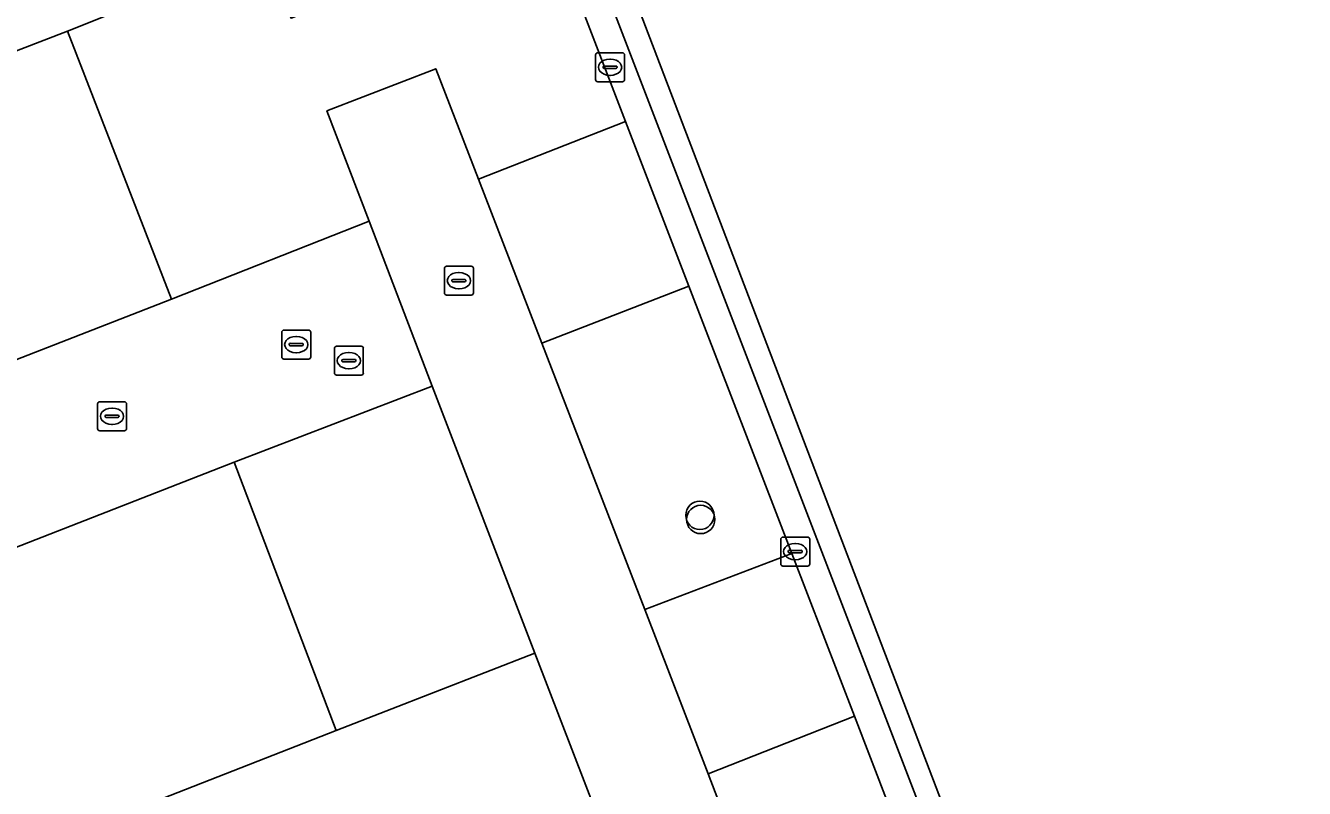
# Model space of a CAD drawing. Extents: x 160377 to 161131, y 383938 to 384853.
# Drawn here: x 160884.88 to 160929.04, y 384683.33 to 384709.69 of the extents above; entities that cross this region are included whole.
import ezdxf

# ---------------------------------------------------------------- set-up
doc = ezdxf.new("R2010")
doc.units = 0
for name, color, linetype in [('IMGEO_Boom', 7, 'Continuous'), ('IMGEO_Fietspad_gesloten', 7, 'Continuous'), ('IMGEO_Fietspad_open', 7, 'Continuous'), ('IMGEO_Kolk', 7, 'Continuous'), ('IMGEO_Parkeervlak_open', 7, 'Continuous'), ('IMGEO_Rijbaan_lokaal_open', 7, 'Continuous'), ('IMGEO_Rioolput', 7, 'Continuous'), ('IMGEO_Verkeerseiland_open', 7, 'Continuous'), ('IMGEO_Voetpad_open', 7, 'Continuous')]:
    doc.layers.add(name, color=color, linetype=linetype)

msp = doc.modelspace()

# ---------------------------------------------------------------- linework, layer by layer
at = {"layer": 'IMGEO_Boom'}
for centre in [(160908.164, 384692.769), (160908.193, 384692.625)]:
    msp.add_circle(centre, 0.489, dxfattribs=at)
at = {"layer": 'IMGEO_Fietspad_gesloten'}
msp.add_lwpolyline([(160977.866, 384562.895), (160969.346, 384573.161), (160951.015, 384592.51), (160889.132, 384754.582), (160888.245, 384754.249), (160948.219, 384598.313)], dxfattribs=at)
at = {"layer": 'IMGEO_Fietspad_open'}
msp.add_lwpolyline([(160948.219, 384598.313), (160888.245, 384754.249), (160887.323, 384753.87), (160888.42, 384751.017), (160890.581, 384745.399), (160894.122, 384736.194), (160899.858, 384721.283), (160905.595, 384706.367), (160907.782, 384700.682), (160911.334, 384691.448), (160913.497, 384685.826), (160917.046, 384676.598), (160919.235, 384670.908), (160928.531, 384646.743), (160930.709, 384641.081), (160934.433, 384631.398), (160936.599, 384625.768), (160945.657, 384602.22), (160946.828, 384599.177), (160948.369, 384595.388)], dxfattribs=at)
at = {"layer": 'IMGEO_Kolk'}
for p, q in [((160904.636, 384708.744), (160905.488, 384708.744)), ((160904.561, 384707.818), (160904.561, 384708.67)), ((160904.82, 384708.238), (160904.82, 384708.25)), ((160904.863, 384708.287), (160905.261, 384708.287)), ((160905.049, 384708.524), (160905.074, 384708.524)), ((160905.304, 384708.25), (160905.304, 384708.238)), ((160905.562, 384708.67), (160905.562, 384707.818)), ((160905.258, 384708.201), (160904.86, 384708.201)), ((160905.072, 384707.964), (160905.047, 384707.964)), ((160905.488, 384707.744), (160904.636, 384707.744)), ((160899.342, 384700.448), (160899.342, 384701.3)), ((160899.417, 384701.374), (160900.269, 384701.374)), ((160900.343, 384701.3), (160900.343, 384700.448)), ((160899.601, 384700.868), (160899.601, 384700.88)), ((160900.039, 384700.831), (160899.641, 384700.831)), ((160899.644, 384700.917), (160900.042, 384700.917)), ((160899.83, 384701.154), (160899.855, 384701.154)), ((160900.085, 384700.88), (160900.085, 384700.868)), ((160900.269, 384700.374), (160899.417, 384700.374)), ((160899.853, 384700.594), (160899.828, 384700.594)), ((160893.725, 384698.24), (160893.725, 384699.092)), ((160893.8, 384699.166), (160894.652, 384699.166)), ((160894.726, 384699.092), (160894.726, 384698.24)), ((160893.984, 384698.66), (160893.984, 384698.672)), ((160894.422, 384698.623), (160894.024, 384698.623)), ((160894.027, 384698.709), (160894.425, 384698.709)), ((160894.213, 384698.946), (160894.238, 384698.946)), ((160894.468, 384698.672), (160894.468, 384698.66)), ((160894.652, 384698.166), (160893.8, 384698.166)), ((160894.236, 384698.386), (160894.211, 384698.386)), ((160887.364, 384695.763), (160887.364, 384696.615)), ((160887.439, 384696.689), (160888.291, 384696.689)), ((160887.852, 384696.469), (160887.877, 384696.469)), ((160888.365, 384696.615), (160888.365, 384695.763)), ((160887.623, 384696.183), (160887.623, 384696.195)), ((160888.061, 384696.146), (160887.663, 384696.146)), ((160887.666, 384696.232), (160888.064, 384696.232)), ((160887.875, 384695.909), (160887.85, 384695.909)), ((160888.107, 384696.195), (160888.107, 384696.183)), ((160888.291, 384695.689), (160887.439, 384695.689)), ((160910.954, 384691.09), (160910.954, 384691.942)), ((160911.029, 384692.016), (160911.881, 384692.016)), ((160911.955, 384691.942), (160911.955, 384691.09)), ((160911.213, 384691.51), (160911.213, 384691.522)), ((160911.651, 384691.473), (160911.253, 384691.473)), ((160911.256, 384691.559), (160911.654, 384691.559)), ((160911.442, 384691.796), (160911.467, 384691.796)), ((160911.697, 384691.522), (160911.697, 384691.51)), ((160911.465, 384691.236), (160911.44, 384691.236)), ((160911.881, 384691.016), (160911.029, 384691.016))]:
    msp.add_line(p, q, dxfattribs=at)
for points in [[(160904.636, 384708.744), (160905.488, 384708.744)], [(160904.561, 384707.818), (160904.561, 384708.67)], [(160905.562, 384708.67), (160905.562, 384707.818)], [(160905.488, 384707.744), (160904.636, 384707.744)], [(160899.342, 384700.448), (160899.342, 384701.3)], [(160899.417, 384701.374), (160900.269, 384701.374)], [(160900.343, 384701.3), (160900.343, 384700.448)], [(160900.269, 384700.374), (160899.417, 384700.374)], [(160893.725, 384698.24), (160893.725, 384699.092)], [(160893.8, 384699.166), (160894.652, 384699.166)], [(160894.726, 384699.092), (160894.726, 384698.24)], [(160894.652, 384698.166), (160893.8, 384698.166)], [(160887.364, 384695.763), (160887.364, 384696.615)], [(160887.439, 384696.689), (160888.291, 384696.689)], [(160888.365, 384696.615), (160888.365, 384695.763)], [(160888.291, 384695.689), (160887.439, 384695.689)], [(160910.954, 384691.09), (160910.954, 384691.942)], [(160911.029, 384692.016), (160911.881, 384692.016)], [(160911.955, 384691.942), (160911.955, 384691.09)], [(160911.881, 384691.016), (160911.029, 384691.016)]]:
    msp.add_lwpolyline(points, dxfattribs=at)
for centre, radius, start, end in [((160904.638, 384708.668), 0.0765, 91.552, 178.448), ((160904.638, 384708.668), 0.0765, 91.552, 178.448), ((160905.486, 384708.668), 0.0765, 1.552, 88.448), ((160905.486, 384708.668), 0.0765, 1.552, 88.448), ((160904.86, 384708.247), 0.0403, 85.8775, 175.7526), ((160905.265, 384708.249), 0.0386, 1.7309, 96.639), ((160904.638, 384707.82), 0.0765, 181.552, 268.448), ((160904.638, 384707.82), 0.0765, 181.552, 268.448), ((160904.857, 384708.237), 0.0366, 178.938, 274.7102), ((160905.261, 384708.244), 0.043, 264.8664, 352.4533), ((160905.486, 384707.82), 0.0765, 271.552, 358.448), ((160905.486, 384707.82), 0.0765, 271.552, 358.448), ((160899.419, 384701.298), 0.0765, 91.552, 178.448), ((160899.419, 384701.298), 0.0765, 91.552, 178.448), ((160900.267, 384701.298), 0.0765, 1.552, 88.448), ((160900.267, 384701.298), 0.0765, 1.552, 88.448), ((160899.641, 384700.877), 0.0403, 85.8775, 175.7526), ((160899.638, 384700.867), 0.0366, 178.938, 274.7102), ((160900.042, 384700.874), 0.043, 264.8664, 352.4533), ((160900.046, 384700.879), 0.0386, 1.7309, 96.639), ((160899.419, 384700.45), 0.0765, 181.552, 268.448), ((160899.419, 384700.45), 0.0765, 181.552, 268.448), ((160900.267, 384700.45), 0.0765, 271.552, 358.448), ((160900.267, 384700.45), 0.0765, 271.552, 358.448), ((160893.802, 384699.09), 0.0765, 91.552, 178.448), ((160893.802, 384699.09), 0.0765, 91.552, 178.448), ((160894.65, 384699.09), 0.0765, 1.552, 88.448), ((160894.65, 384699.09), 0.0765, 1.552, 88.448), ((160894.024, 384698.669), 0.0403, 85.8775, 175.7526), ((160894.021, 384698.659), 0.0366, 178.938, 274.7102), ((160894.425, 384698.666), 0.043, 264.8664, 352.4533), ((160894.429, 384698.671), 0.0386, 1.7309, 96.639), ((160893.802, 384698.242), 0.0765, 181.552, 268.448), ((160893.802, 384698.242), 0.0765, 181.552, 268.448), ((160894.65, 384698.242), 0.0765, 271.552, 358.448), ((160894.65, 384698.242), 0.0765, 271.552, 358.448), ((160887.441, 384696.613), 0.0765, 91.552, 178.448), ((160887.441, 384696.613), 0.0765, 91.552, 178.448), ((160888.289, 384696.613), 0.0765, 1.552, 88.448), ((160888.289, 384696.613), 0.0765, 1.552, 88.448), ((160887.663, 384696.192), 0.0403, 85.8775, 175.7526), ((160887.66, 384696.182), 0.0366, 178.938, 274.7102), ((160888.064, 384696.189), 0.043, 264.8664, 352.4533), ((160888.068, 384696.194), 0.0386, 1.7309, 96.639), ((160887.441, 384695.765), 0.0765, 181.552, 268.448), ((160887.441, 384695.765), 0.0765, 181.552, 268.448), ((160888.289, 384695.765), 0.0765, 271.552, 358.448), ((160888.289, 384695.765), 0.0765, 271.552, 358.448), ((160911.031, 384691.94), 0.0765, 91.552, 178.448), ((160911.031, 384691.94), 0.0765, 91.552, 178.448), ((160911.879, 384691.94), 0.0765, 1.552, 88.448), ((160911.879, 384691.94), 0.0765, 1.552, 88.448), ((160911.253, 384691.519), 0.0403, 85.8775, 175.7526), ((160911.25, 384691.509), 0.0366, 178.938, 274.7102), ((160911.654, 384691.516), 0.043, 264.8664, 352.4533), ((160911.658, 384691.521), 0.0386, 1.7309, 96.639), ((160911.031, 384691.092), 0.0765, 181.552, 268.448), ((160911.031, 384691.092), 0.0765, 181.552, 268.448), ((160911.879, 384691.092), 0.0765, 271.552, 358.448), ((160911.879, 384691.092), 0.0765, 271.552, 358.448)]:
    msp.add_arc(centre, radius, start, end, dxfattribs=at)
for centre, major_axis, ratio, start_param, end_param in [((160905.048, 384708.244), (-0.387, 0.002), 0.722429, 4.712389, 7.853982), ((160905.073, 384708.244), (-0.39, 0.002), 0.717154, 1.570796, 4.712389), ((160899.829, 384700.874), (-0.387, 0.002), 0.722429, 4.712389, 7.853982), ((160899.854, 384700.874), (-0.39, 0.002), 0.717154, 1.570796, 4.712389), ((160894.212, 384698.666), (-0.387, 0.002), 0.722429, 4.712389, 7.853982), ((160894.237, 384698.666), (-0.39, 0.002), 0.717154, 1.570796, 4.712389), ((160887.851, 384696.189), (-0.387, 0.002), 0.722429, 4.712389, 7.853982), ((160887.876, 384696.189), (-0.39, 0.002), 0.717154, 1.570796, 4.712389), ((160911.441, 384691.516), (-0.387, 0.002), 0.722429, 4.712389, 7.853982), ((160911.466, 384691.516), (-0.39, 0.002), 0.717154, 1.570796, 4.712389)]:
    msp.add_ellipse(centre, major_axis=major_axis, ratio=ratio, start_param=start_param, end_param=end_param, dxfattribs=at)
at = {"layer": 'IMGEO_Parkeervlak_open'}
for points in [[(160874.435, 384704.908), (160848.096, 384694.55), (160849.692, 384690.295), (160851.964, 384691.231), (160853.934, 384686.206), (160889.921, 384700.24), (160886.327, 384709.494)], [(160902.71, 384698.719), (160900.519, 384704.382), (160899.044, 384708.195), (160895.287, 384706.737), (160896.741, 384702.933), (160898.922, 384697.225), (160902.461, 384688.009), (160904.648, 384682.334), (160907.418, 384675.209), (160908.171, 384673.128), (160908.248, 384672.915), (160912.036, 384674.375), (160911.95, 384674.605), (160911.176, 384676.691), (160908.448, 384683.84), (160906.261, 384689.517)], [(160895.599, 384685.335), (160892.085, 384694.607), (160860.505, 384682.269), (160862.153, 384678.005), (160864.395, 384678.895), (160865.918, 384674.956), (160866.399, 384673.908)]]:
    msp.add_lwpolyline(points, close=True, dxfattribs=at)
at = {"layer": 'IMGEO_Rijbaan_lokaal_open'}
for points in [[(160891.031, 384717.823), (160884.187, 384715.141), (160838.999, 384697.485), (160834.611, 384695.805), (160839.867, 384691.302), (160848.096, 384694.55), (160874.435, 384704.908), (160886.327, 384709.494), (160893.19, 384712.246)], [(160896.741, 384702.933), (160889.921, 384700.24), (160853.934, 384686.206), (160848.313, 384684.044), (160853.526, 384679.553), (160860.505, 384682.269), (160892.085, 384694.607), (160898.922, 384697.225)], [(160897.792, 384679.668), (160904.648, 384682.334), (160902.461, 384688.009), (160895.599, 384685.335), (160866.399, 384673.908), (160862.074, 384672.201), (160867.235, 384667.772), (160870.323, 384668.945), (160877.639, 384671.83)]]:
    msp.add_lwpolyline(points, close=True, dxfattribs=at)
at = {"layer": 'IMGEO_Rioolput'}
for p, q in [((160895.541, 384697.685), (160895.541, 384698.537)), ((160895.616, 384698.611), (160896.468, 384698.611)), ((160896.542, 384698.537), (160896.542, 384697.685)), ((160895.8, 384698.105), (160895.8, 384698.117)), ((160895.843, 384698.154), (160896.241, 384698.154)), ((160896.029, 384698.391), (160896.054, 384698.391)), ((160896.284, 384698.117), (160896.284, 384698.105)), ((160896.238, 384698.068), (160895.84, 384698.068)), ((160896.052, 384697.831), (160896.027, 384697.831)), ((160896.468, 384697.611), (160895.616, 384697.611))]:
    msp.add_line(p, q, dxfattribs=at)
for points in [[(160895.541, 384697.685), (160895.541, 384698.537)], [(160895.616, 384698.611), (160896.468, 384698.611)], [(160896.542, 384698.537), (160896.542, 384697.685)], [(160896.468, 384697.611), (160895.616, 384697.611)]]:
    msp.add_lwpolyline(points, dxfattribs=at)
for centre, radius, start, end in [((160895.618, 384698.535), 0.0765, 91.552, 178.448), ((160895.618, 384698.535), 0.0765, 91.552, 178.448), ((160896.466, 384698.535), 0.0765, 1.552, 88.448), ((160896.466, 384698.535), 0.0765, 1.552, 88.448), ((160895.84, 384698.114), 0.0403, 85.8775, 175.7526), ((160895.837, 384698.104), 0.0366, 178.938, 274.7102), ((160896.241, 384698.111), 0.043, 264.8664, 352.4533), ((160896.245, 384698.116), 0.0386, 1.7309, 96.639), ((160895.618, 384697.687), 0.0765, 181.552, 268.448), ((160895.618, 384697.687), 0.0765, 181.552, 268.448), ((160896.466, 384697.687), 0.0765, 271.552, 358.448), ((160896.466, 384697.687), 0.0765, 271.552, 358.448)]:
    msp.add_arc(centre, radius, start, end, dxfattribs=at)
for centre, major_axis, ratio, start_param, end_param in [((160896.028, 384698.111), (-0.387, 0.002), 0.722429, 4.712389, 7.853982), ((160896.053, 384698.111), (-0.39, 0.002), 0.717154, 1.570796, 4.712389)]:
    msp.add_ellipse(centre, major_axis=major_axis, ratio=ratio, start_param=start_param, end_param=end_param, dxfattribs=at)
at = {"layer": 'IMGEO_Verkeerseiland_open'}
for points in [[(160899.858, 384721.283), (160894.818, 384719.308), (160896.992, 384713.635), (160897.821, 384711.433), (160894.049, 384709.94), (160893.19, 384712.246), (160886.327, 384709.494), (160889.921, 384700.24), (160896.741, 384702.933), (160895.287, 384706.737), (160899.044, 384708.195), (160900.519, 384704.382), (160905.595, 384706.367)], [(160905.595, 384706.367), (160900.519, 384704.382), (160902.71, 384698.719), (160907.782, 384700.682)], [(160898.922, 384697.225), (160892.085, 384694.607), (160895.599, 384685.335), (160902.461, 384688.009)], [(160911.334, 384691.448), (160906.261, 384689.517), (160908.448, 384683.84), (160913.497, 384685.826)]]:
    msp.add_lwpolyline(points, close=True, dxfattribs=at)
at = {"layer": 'IMGEO_Voetpad_open'}
for points in [[(160907.782, 384700.682), (160902.71, 384698.719), (160906.261, 384689.517), (160911.334, 384691.448)], [(160913.497, 384685.826), (160908.448, 384683.84), (160911.176, 384676.691), (160911.95, 384674.605), (160917.046, 384676.598)]]:
    msp.add_lwpolyline(points, close=True, dxfattribs=at)

doc.saveas('drawing.dxf')
